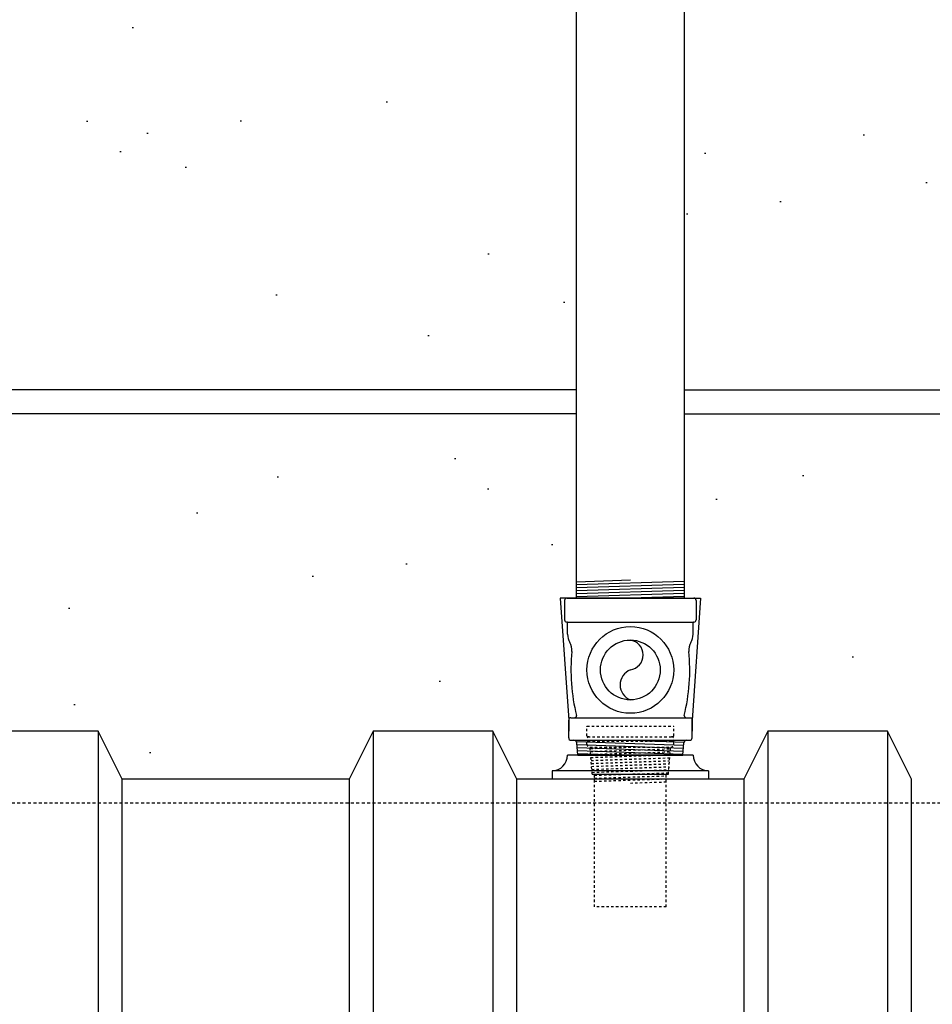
# Model space of a CAD drawing. Extents: x -285 to 5863, y 308 to 3178.
# Tile 388 of 622: x 1804 to 1842, y 906 to 947. Entities that reach past the tile are written whole.
import ezdxf

# ---------------------------------------------------------------- set-up
doc = ezdxf.new("R2010")
doc.units = 0
doc.header["$MEASUREMENT"] = 0
doc.header["$PDSIZE"] = 1
doc.linetypes.add('HIDDEN3', pattern=[0.1875, 0.125, -0.0625])
doc.linetypes.add('HIDDEN5', pattern=[0.05, 0.025, -0.025])
doc.layers.get('0').update_dxf_attribs({"color": 255, "linetype": 'CONTINUOUS'})
doc.layers.get('DEFPOINTS').update_dxf_attribs({"linetype": 'CONTINUOUS'})
for name, color, linetype in [('CONDUIT', 2, 'CONTINUOUS'), ('DIM', 3, 'CONTINUOUS'), ('EXTRACTOR', 3, 'CONTINUOUS'), ('GALV-4', 4, 'CONTINUOUS'), ('OVERFILL', 1, 'CONTINUOUS'), ('PEAGRAVEL-HATCH', 3, 'CONTINUOUS'), ('TANK-UST', 5, 'CONTINUOUS'), ('TANK-UST-RIB', 7, 'CONTINUOUS')]:
    doc.layers.add(name, color=color, linetype=linetype)
doc.styles.add('SIMPLEX', font='simplex')
doc.dimstyles.new('DIM64', dxfattribs={"dimscale": 64, "dimtxt": 0.09375, "dimasz": 0.09375, "dimexe": 0.0625, "dimexo": 0.0625, "dimgap": 0.046875, "dimtad": 1, "dimdec": 4, "dimzin": 3, "dimdsep": 46, "dimlunit": 4, "dimtxsty": 'SIMPLEX', "dimcen": 0, "dimclrd": 256, "dimclre": 256, "dimclrt": 256, "dimadec": 0, "dimazin": 0, "dimtfac": 1, "dimtdec": 4, "dimtmove": 0, "dimatfit": 3, "dimfxl": 1, "dimfrac": 2, "dimtolj": 1, "dimtzin": 0, "dimarcsym": 0})

# ---------------------------------------------------------------- blocks, each defined once
blk = doc.blocks.new('*D13')
at = {"layer": 'DEFPOINTS', "color": 0, "transparency": 16777216}
for p in [(1368.547, 978.296), (2031.773, 978.015), (1368.547, 700.523)]:
    blk.add_point(p, dxfattribs=at)
at = {"layer": 'DIM', "lineweight": -2, "transparency": 16777216}
for p, q in [((1368.547, 974.296), (1368.547, 696.523)), ((2031.773, 974.015), (2031.773, 696.523)), ((2025.773, 700.523), (1374.547, 700.523))]:
    blk.add_line(p, q, dxfattribs=at)
at = {"layer": 'DIM', "transparency": 16777216}
for points in [[(1374.547, 701.523), (1374.547, 699.523), (1368.547, 700.523)], [(2025.773, 701.523), (2025.773, 699.523), (2031.773, 700.523)]]:
    blk.add_solid(points, dxfattribs=at)
at = {"layer": 'DIM', "transparency": 16777216, "insert": (1700.16, 708.095), "char_height": 6, "attachment_point": 5, "style": 'SIMPLEX'}
blk.add_mtext('\\A1;55\'-3 1/4" (F.V. TANK SLAB)', dxfattribs=at)

msp = doc.modelspace()

# ---------------------------------------------------------------- hatches: boundary and pattern name
at = {"layer": 'PEAGRAVEL-HATCH'}
h = msp.add_hatch(dxfattribs=at)
h.set_pattern_fill('AR-SAND', color=256, scale=7.5, style=0)
h.set_pattern_definition([(37.5, (670.638, -23.038), (-0.47245, 14.45118), [0, -11.4, 0, -12.75, 0, -12.1875]), (7.5, (670.638, -23.038), (13.27333, 21.1661), [0, -6.15, 0, -10.275, 0, -3.9375]), (327.5, (661.413, -23.038), (23.35606, 0.04244), [0, -3.75, 0, -13.5, 0, -17.625]), (317.5, (661.413, -23.038), (22.54595, 6.58257), [0, -1.875, 0, -8.85, 0, -10.125])])
h.paths.add_polyline_path([(1827.52416, 960.77417), (1827.39924, 960.77417), (1827.3218, 961.9639), (1822.95477, 963.30442), (1822.64312, 965.17741), (1822.58467, 966.93923), (1821.62206, 967.21283), (1821.62206, 978.01471), (1805.17226, 978.01471), (1805.17226, 967.17774), (1804.16052, 966.93926), (1804.10207, 965.17744), (1803.79042, 963.30445), (1799.42339, 961.96392), (1799.22104, 960.7742), (1799.22716, 935.26579), (1827.62534, 935.26579)])
h.paths.add_polyline_path([(1827.62545, 934.26579), (1799.23158, 934.26579), (1799.23158, 916.52321), (1799.50818, 916.52328), (1800.15738, 915.87408), (1801.62181, 915.52328), (1802.62181, 917.52328), (1807.62181, 917.52328), (1808.62181, 915.52328), (1818.12181, 915.52328), (1819.12181, 917.52328), (1824.12181, 917.52328), (1825.12182, 915.52327), (1826.59734, 915.69867), (1827.29368, 917.52328), (1826.93244, 923.08613), (1827.62669, 923.08616)])
h = msp.add_hatch(dxfattribs=at)
h.set_pattern_fill('AR-SAND', color=256, scale=7.5, style=0)
h.set_pattern_definition([(37.5, (734.134, -79.281), (-0.47245, 14.45118), [0, -11.4, 0, -12.75, 0, -12.1875]), (7.5, (734.134, -79.28), (13.27333, 21.1661), [0, -6.15, 0, -10.275, 0, -3.9375]), (327.5, (724.909, -79.281), (23.35606, 0.04244), [0, -3.75, 0, -13.5, 0, -17.625]), (317.5, (724.91, -79.28), (22.54595, 6.58257), [0, -1.875, 0, -8.85, 0, -10.125])])
h.paths.add_polyline_path([(1849.76804, 958.74463), (1854.87546, 961.19654), (1854.87856, 969.98346), (1848.79982, 969.98346), (1849.53463, 978.01584), (1838.12305, 978.01584), (1838.12305, 967.21283), (1837.16043, 966.93923), (1837.10198, 965.17741), (1836.79033, 965.17741), (1836.79033, 963.30442), (1832.4233, 961.9639), (1832.36585, 960.77417), (1832.12534, 960.77417), (1832.12534, 935.26579), (1847.17617, 935.26579), (1847.23805, 935.66298), (1848.17399, 935.68083), (1848.55306, 937.00876), (1849.17181, 937.00876)])
h.paths.add_polyline_path([(1849.17181, 932.52208), (1848.55306, 932.52208), (1848.17399, 933.85075), (1847.17617, 933.8686), (1847.17617, 934.26579), (1832.12545, 934.26413), (1832.12669, 923.08616), (1832.80775, 923.03787), (1832.44993, 917.66428), (1833.14574, 915.87407), (1833.14574, 915.52327), (1834.62181, 915.52328), (1835.62181, 917.52328), (1840.62181, 917.52328), (1841.62181, 915.52328), (1841.62181, 914.52328), (1851.12181, 914.52328), (1851.12181, 915.52328), (1849.42181, 915.52328)])

# ---------------------------------------------------------------- linework, layer by layer
msp.add_line((1833.14574, 915.52327), (1826.59734, 915.52327))
at = {"layer": 'CONDUIT'}
for p, q in [((1827.62534, 931.7862), (1797.46661, 931.7862)), ((1832.12573, 931.7862), (1847.17617, 931.7862)), ((1827.62545, 930.7862), (1797.46685, 930.7862)), ((1832.12584, 930.7862), (1847.17617, 930.7862))]:
    msp.add_line(p, q, dxfattribs=at)
at = {"layer": 'DEFPOINTS', "linetype": 'Continuous'}
for points in [[(1827.62181, 923.08613), (1826.93244, 923.08613), (1827.29368, 917.99233), (1827.29368, 917.52328)], [(1832.12181, 923.08613), (1832.81117, 923.08613), (1832.44993, 917.99233), (1832.44993, 917.52328)]]:
    msp.add_lwpolyline(points, dxfattribs=at)
at = {"layer": 'EXTRACTOR', "color": 1}
for p, q in [((1827.12181, 922.99238), (1827.12181, 922.17988)), ((1827.21556, 923.08613), (1832.52806, 923.08613)), ((1832.62181, 922.99238), (1832.62181, 922.17988)), ((1827.21556, 922.08613), (1827.21681, 922.08613)), ((1827.21556, 922.08613), (1832.52806, 922.08613)), ((1827.24681, 921.58256), (1827.24681, 922.05613)), ((1832.49681, 921.58256), (1832.49681, 922.05613)), ((1827.29368, 917.24243), (1827.29368, 917.99233)), ((1827.38748, 918.08613), (1827.52806, 918.08613)), ((1827.52806, 918.08613), (1832.21561, 918.08613)), ((1832.21561, 918.08613), (1832.44993, 918.08613)), ((1832.44993, 917.24243), (1832.44993, 918.08613)), ((1827.38748, 917.14863), (1827.50914, 917.14863)), ((1827.50914, 917.14863), (1832.23448, 917.14863)), ((1832.23448, 917.14863), (1832.35613, 917.14863)), ((1827.67559, 916.52328), (1827.63372, 917.03385)), ((1832.06803, 916.52328), (1832.10989, 917.03385)), ((1827.67559, 916.52328), (1832.06803, 916.52328))]:
    msp.add_line(p, q, dxfattribs=at)
at = {"layer": 'EXTRACTOR', "color": 8}
for p, q in [((1829.87153, 917.14522), (1832.11932, 917.06951)), ((1827.60797, 917.09639), (1832.10261, 916.945)), ((1827.63837, 916.9703), (1832.09238, 916.82027)), ((1827.64865, 916.84488), (1832.08215, 916.69555)), ((1827.65894, 916.71946), (1832.07193, 916.57082)), ((1827.66962, 916.59604), (1829.8299, 916.52328))]:
    msp.add_line(p, q, dxfattribs=at)
at = {"layer": 'EXTRACTOR', "color": 1}
for radius in [1.8125, 1.25]:
    msp.add_circle((1829.87181, 920.08613), radius, dxfattribs=at)
for centre, radius, start, end in [((1827.21556, 922.99238), 0.09375, 90, 180), ((1832.52806, 922.99238), 0.09375, 0, 90), ((1827.21556, 922.17988), 0.09375, 180, 270), ((1827.21681, 922.05613), 0.03, 0, 90), ((1832.52681, 922.05613), 0.03, 90, 180), ((1832.52806, 922.17988), 0.09375, 270, 0), ((1827.93431, 921.58256), 0.6875, 180, 210.849251), ((1829.77293, 920.71113), 0.63277, 278.98974, 81.01026), ((1831.80931, 921.58256), 0.6875, 329.150749, 0), ((1826.82896, 920.92235), 0.6, 354.337462, 30.849251), ((1835.26261, 920.08613), 7.875, 174.337462, 194.008361), ((1824.48101, 920.08613), 7.875, 345.991639, 5.662538), ((1832.91465, 920.92235), 0.6, 149.150749, 185.662538), ((1830.11045, 919.46113), 0.66901, 110.898567, 249.101433), ((1827.38748, 917.99233), 0.0938, 90, 180), ((1827.52806, 918.17988), 0.09375, 270, 0), ((1832.21556, 918.17988), 0.09375, 180, 270), ((1827.38748, 917.24243), 0.0938, 180, 270), ((1827.50914, 917.02363), 0.125, 4.687766, 90), ((1832.23448, 917.02363), 0.125, 90, 175.312234), ((1832.35613, 917.24243), 0.0938, 270, 0)]:
    msp.add_arc(centre, radius, start, end, dxfattribs=at)
at = {"layer": 'GALV-4', "color": 7}
for p, q in [((1829.87669, 923.83659), (1827.62181, 923.76064)), ((1832.12181, 923.78714), (1827.62181, 923.63557)), ((1832.12181, 923.66207), (1827.62181, 923.5105)), ((1832.12181, 923.537), (1827.62181, 923.38543)), ((1832.12181, 923.41193), (1827.62181, 923.26035)), ((1832.12181, 923.28686), (1827.62181, 923.13528)), ((1832.12181, 923.16179), (1829.87669, 923.08616))]:
    msp.add_line(p, q, dxfattribs=at)
at = {"layer": 'GALV-4', "color": 1, "linetype": 'Continuous'}
msp.add_lwpolyline([(1832.12181, 967.22357), (1832.12669, 923.08616), (1827.62669, 923.08616), (1827.62181, 967.24928)], dxfattribs=at)
at = {"layer": 'OVERFILL', "color": 1, "linetype": 'HIDDEN5'}
for p, q in [((1828.05931, 917.73461), (1831.68431, 917.73461)), ((1828.05931, 917.329), (1828.05931, 917.73461)), ((1831.68431, 917.329), (1831.68431, 917.73461)), ((1828.09056, 917.29775), (1831.65306, 917.29775)), ((1828.05931, 916.98525), (1828.05931, 917.079)), ((1828.09056, 917.11025), (1831.65306, 917.11025)), ((1828.18431, 916.86025), (1831.55931, 916.86025)), ((1828.27806, 915.73461), (1828.18431, 916.86025)), ((1831.46556, 915.73461), (1831.55931, 916.86025)), ((1831.68431, 916.98525), (1831.68431, 917.079)), ((1828.37181, 910.18722), (1828.37181, 915.73461)), ((1831.37181, 910.18722), (1831.37181, 915.73461)), ((1831.37181, 910.18722), (1828.37181, 910.18722))]:
    msp.add_line(p, q, dxfattribs=at)
at = {"layer": 'OVERFILL', "color": 7, "linetype": 'HIDDEN5'}
for p, q in [((1828.19941, 916.67885), (1831.55361, 916.79183)), ((1828.20061, 916.80341), (1829.88811, 916.86025)), ((1828.2098, 916.55413), (1831.54316, 916.66641)), ((1828.22019, 916.42941), (1831.53272, 916.54098)), ((1828.23058, 916.30469), (1831.52227, 916.41556)), ((1828.24096, 916.17997), (1831.51182, 916.29014)), ((1828.25135, 916.05524), (1831.50138, 916.16472)), ((1828.26174, 915.93052), (1831.49093, 916.03929)), ((1828.27213, 915.8058), (1831.48049, 915.91387)), ((1828.37181, 915.68409), (1831.47004, 915.78845)), ((1828.37181, 915.55902), (1831.37181, 915.66007)), ((1828.37181, 915.43395), (1831.37181, 915.535)), ((1829.87181, 915.3594), (1831.37181, 915.40993))]:
    msp.add_line(p, q, dxfattribs=at)
at = {"layer": 'OVERFILL', "color": 1, "linetype": 'Continuous'}
msp.add_line((1828.27806, 915.73461), (1831.46556, 915.73461), dxfattribs=at)
at = {"layer": 'OVERFILL', "color": 1, "linetype": 'HIDDEN5'}
for centre, radius, start, end in [((1828.09056, 917.329), 0.03125, 180, 270), ((1828.15306, 917.204), 0.09375, 90, 270), ((1831.59056, 917.204), 0.09375, 270, 90), ((1831.65306, 917.329), 0.03125, 270, 0), ((1828.09056, 917.079), 0.03125, 90, 180), ((1828.18431, 916.98525), 0.125, 180, 270), ((1831.55931, 916.98525), 0.125, 270, 0), ((1831.65306, 917.079), 0.03125, 0, 90)]:
    msp.add_arc(centre, radius, start, end, dxfattribs=at)
at = {"layer": 'TANK-UST', "color": 1}
for p, q in [((1832.49654, 916.52327), (1827.24654, 916.52327)), ((1826.59734, 915.87407), (1826.59734, 915.52327)), ((1833.14574, 915.87407), (1826.59734, 915.87407)), ((1833.14574, 915.87407), (1833.14574, 915.52327))]:
    msp.add_line(p, q, dxfattribs=at)
at = {"layer": 'TANK-UST'}
for p, q in [((1818.12181, 915.52328), (1808.62181, 915.52328)), ((1834.62181, 915.52328), (1825.12181, 915.52328))]:
    msp.add_line(p, q, dxfattribs=at)
at = {"layer": 'TANK-UST', "color": 2, "linetype": 'HIDDEN3'}
msp.add_lwpolyline([(1732.1243, 794.52328), (1739.1243, 794.52328), (1740.6243, 795.52328), (1746.6243, 795.52328), (1748.1243, 794.52328), (1772.33022, 794.52328), (1773.83137, 795.52404), (1779.83137, 795.52404), (1781.33252, 794.52328), (1825.62181, 794.52328), (1827.12181, 795.52328), (1849.12181, 795.52328), (1850.62181, 794.52328), (1907.64136, 794.52328), (1912.13456, 794.52328, 0.9539575), (1912.13456, 914.52328), (1907.64136, 914.52328), (1682.64136, 914.52328)], format="xyb", dxfattribs=at)
at = {"layer": 'TANK-UST', "color": 1}
for centre, start, end in [((1826.59734, 916.52327), 270, 0), ((1833.14574, 916.52327), 180, 270)]:
    msp.add_arc(centre, 0.6492, start, end, dxfattribs=at)
at = {"layer": 'TANK-UST-RIB', "color": 7}
for p, q in [((1807.62181, 917.52328), (1807.62181, 791.52328)), ((1819.12181, 917.52328), (1819.12181, 791.52328)), ((1824.12181, 917.52328), (1824.12181, 791.52328)), ((1835.62181, 917.52328), (1835.62181, 791.52328)), ((1840.62181, 917.52328), (1840.62181, 791.52328))]:
    msp.add_line(p, q, dxfattribs=at)
at = {"layer": 'TANK-UST-RIB', "color": 5}
for points in [[(1802.62181, 791.52328), (1807.62181, 791.52328), (1808.62181, 793.52328), (1808.62181, 915.52328), (1807.62181, 917.52328), (1802.62181, 917.52328), (1801.62181, 915.52328), (1801.62181, 793.52328)], [(1819.12181, 791.52328), (1824.12181, 791.52328), (1825.12181, 793.52328), (1825.12181, 915.52328), (1824.12181, 917.52328), (1819.12181, 917.52328), (1818.12181, 915.52328), (1818.12181, 793.52328)], [(1835.62181, 791.52328), (1840.62181, 791.52328), (1841.62181, 793.52328), (1841.62181, 915.52328), (1840.62181, 917.52328), (1835.62181, 917.52328), (1834.62181, 915.52328), (1834.62181, 793.52328)]]:
    msp.add_lwpolyline(points, close=True, dxfattribs=at)

# ---------------------------------------------------------------- dimensions: what is measured, and where the dimension line sits
at = {"layer": 'DIM'}
dim = msp.add_linear_dim(base=(1368.54722, 700.52328), p1=(2031.77254, 978.01471), p2=(1368.54722, 978.29596), angle=180, text='<> (F.V. TANK SLAB)', dimstyle='DIM64', dxfattribs=at)
dim.commit()
dim.dimension.update_dxf_attribs({"geometry": '*D13', "text_midpoint": (1700.15988, 708.09471)})

doc.saveas('drawing.dxf')
